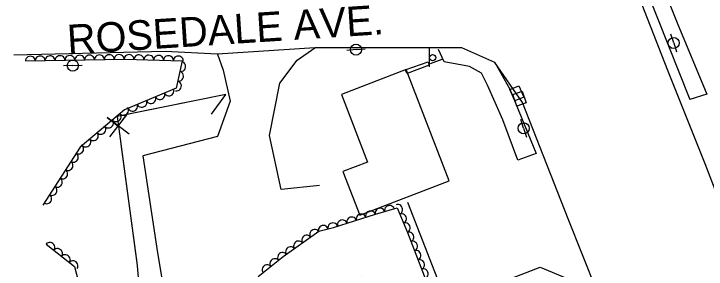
# Model space of a CAD drawing. Extents: x 1722896 to 1754269, y 648279 to 666297.
# Drawn here: x 1746252.6 to 1746533.1, y 652968.6 to 653072 of the extents above; entities that cross this region are included whole.
import ezdxf

# ---------------------------------------------------------------- set-up
doc = ezdxf.new("R2010")
doc.units = 0
for name, color, linetype in [('DESIGN - CENTERLINE - Proposed Text', 7, 'Continuous'), ('DESIGN - PUBLIC HEARING - Shapes', 7, 'Continuous'), ('DESIGN - SHEET - Linework', 7, 'Continuous'), ('SURVEY - CENTERLINE - Preliminary Text', 7, 'Continuous'), ('SURVEY - DRAINAGE - Natural Features', 7, 'Continuous'), ('SURVEY - DTM - Breaklines', 7, 'Continuous'), ('SURVEY - VEGETATION - Features with Text', 7, 'Continuous')]:
    doc.layers.add(name, color=color, linetype=linetype)

msp = doc.modelspace()

# ---------------------------------------------------------------- linework, layer by layer
at = {"layer": 'DESIGN - CENTERLINE - Proposed Text'}
for points in [[(1746412.03, 653047.87), (1746411.23, 653049.32), (1746420.57, 653052.59), (1746420.93, 653051.23), (1746412.03, 653047.87)], [(1746332.77, 653031.37), (1746338.52, 653039.33), (1746294.46, 653030.46), (1746302.6, 652970.07), (1746304.45, 652947.28), (1746348.24, 652952.16)], [(1746332.77, 653031.37), (1746338.52, 653039.33), (1746299.12, 653031.4)], [(1746299.37, 653023.2), (1746290.38, 653029.96), (1746294.88, 653026.53), (1746298.31, 653031.03), (1746291.44, 653022.13)], [(1746295.97, 653019.21), (1746302.18, 652973.23)], [(1746302.18, 652973.23), (1746302.6, 652970.07), (1746304.45, 652947.28), (1746328.25, 652949.93)]]:
    msp.add_lwpolyline(points, dxfattribs=at)
msp.add_lwpolyline([(1746429.01, 653004.39), (1746411.59, 653049.49), (1746385.34, 653039.35), (1746395.92, 653011.97), (1746385.9, 653008.1), (1746392.75, 652990.48)], close=True, dxfattribs=at)
at = {"layer": 'DESIGN - PUBLIC HEARING - Shapes'}
msp.add_line((1746421.11, 653050.49), (1746421.03, 653057.99), dxfattribs=at)
msp.add_circle((1746422.3, 653054.27), 1.25, dxfattribs=at)
at = {"layer": 'SURVEY - CENTERLINE - Preliminary Text'}
for points in [[(1746441.25, 653240.48), (1746455.99, 653203.9), (1746474.63, 653156.75), (1746492.06, 653113.65), (1746504.65, 653082.15), (1746517.5, 653049.21), (1746532.57, 653011.38), (1746549.68, 652967.06), (1746563.77, 652931.36), (1746577.45, 652894.55), (1746592.88, 652852.6), (1746608.03, 652810.72), (1746612.93, 652801.22), (1746619.9, 652794.7), (1746627.05, 652789.81), (1746642.28, 652786.69), (1746650.72, 652786.75), (1746665.87, 652788.66), (1746679.79, 652792.43), (1746712.86, 652804.27), (1746757.81, 652819.09)], [(1746470.31, 653179.09), (1746476.89, 653180.09), (1746484.36, 653161.91), (1746496.95, 653129.45), (1746506.08, 653107.08), (1746508.12, 653101.69), (1746521.44, 653068.38), (1746533.4, 653039.43), (1746526.47, 653037.27)], [(1746470.31, 653179.09), (1746479.55, 653155.82), (1746493.13, 653122.02), (1746504.3, 653093.52), (1746513.44, 653070.29), (1746526.47, 653037.27)], [(1746572.53, 652742.72), (1746557.56, 652781.14), (1746541.27, 652821.96), (1746522.3, 652871.75), (1746511.67, 652900.35), (1746494.65, 652945.16), (1746477.28, 652989.03), (1746458.78, 653036.06), (1746447.51, 653052.24), (1746434.17, 653058.18), (1746413.18, 653058.26), (1746374.62, 653058.21), (1746335.1, 653055.66), (1746313.9, 653056.72), (1746252.63, 653055.22)], [(1746376.41, 653002.52), (1746360.99, 653000.82), (1746356.15, 653022.67), (1746360.4, 653043.93), (1746367.36, 653053.22), (1746374.62, 653058.21)], [(1746335.1, 653055.66), (1746337.49, 653049.24), (1746340.3, 653036.66), (1746335.21, 653022.27), (1746304.93, 653014.49), (1746310.82, 652975.26), (1746314.39, 652954.22), (1746353.85, 652959.18), (1746393.59, 652965.36)], [(1746464.32, 653015.47), (1746456.79, 653012.73), (1746450.8, 653029.1), (1746444.54, 653043.05), (1746442.1, 653047.9), (1746437.2, 653050.72), (1746426.99, 653052.49), (1746424.65, 653057.52)], [(1746426.02, 653053.55), (1746421.26, 653051.7)], [(1746447.51, 653052.24), (1746453.55, 653041.54), (1746464.32, 653015.47)], [(1746412.07, 652995.73), (1746428.01, 652954.78), (1746465.86, 652969.43), (1746476.51, 652965), (1746477.82, 652961.64)]]:
    msp.add_lwpolyline(points, dxfattribs=at)
at = {"layer": 'SURVEY - DRAINAGE - Natural Features'}
for p, q in [((1746456.39, 653039.78), (1746456.39, 653039.78)), ((1746457.51, 653037.58), (1746457.51, 653037.58))]:
    msp.add_line(p, q, dxfattribs=at)
for points in [[(1746453.56, 653041.28), (1746457.23, 653042.88), (1746459.22, 653038.29), (1746455.56, 653036.69), (1746453.56, 653041.28)], [(1746454.78, 653039.26), (1746458.54, 653040.62), (1746460.24, 653035.91), (1746456.48, 653034.55), (1746454.78, 653039.26)]]:
    msp.add_lwpolyline(points, dxfattribs=at)
at = {"layer": 'SURVEY - DTM - Breaklines'}
for p, q in [((1746519.98, 653060.19), (1746518.77, 653063.73)), ((1746519.98, 653060.19), (1746521.19, 653056.64)), ((1746391.29, 653057.48), (1746387.56, 653057.12)), ((1746391.29, 653057.48), (1746395.02, 653057.84)), ((1746276.52, 653051.03), (1746272.77, 653050.87)), ((1746276.52, 653051.03), (1746280.27, 653051.2)), ((1746459.17, 653025.65), (1746458.01, 653029.21)), ((1746459.17, 653025.65), (1746460.32, 653022.08))]:
    msp.add_line(p, q, dxfattribs=at)
for centre in [(1746519.98, 653060.19), (1746391.29, 653057.48), (1746276.52, 653051.03), (1746459.17, 653025.65)]:
    msp.add_circle(centre, 2.25, dxfattribs=at)
at = {"layer": 'SURVEY - VEGETATION - Features with Text'}
for points in [[(1746257.31, 653052.9), (1746297.72, 653053.66), (1746320.87, 653052.97), (1746318.42, 653041.93), (1746297.5, 653033.09), (1746279.53, 653018.05), (1746264.43, 652994.53)], [(1746351.69, 652965.59), (1746361.74, 652973.65), (1746376.15, 652983.93), (1746382.21, 652985.5), (1746399.22, 652990.88), (1746408.01, 652993.4), (1746412.1, 652983.44), (1746423.64, 652953.6)], [(1746265.69, 652978.71), (1746277.19, 652969.61), (1746282.28, 652949.95), (1746284.93, 652936.82), (1746288.18, 652923.86), (1746290.3, 652913.95), (1746289.68, 652905.45), (1746285.65, 652883.55), (1746285.22, 652869.73), (1746286.3, 652845.39), (1746284.36, 652828.86)]]:
    msp.add_lwpolyline(points, dxfattribs=at)
for centre, major_axis in [((1746287.3, 653053.46), (2, 0.04)), ((1746291.3, 653053.54), (2, 0.04)), ((1746295.3, 653053.61), (2, 0.04)), ((1746299.3, 653053.61), (2, -0.06)), ((1746303.3, 653053.49), (2, -0.06)), ((1746259.31, 653052.93), (2, 0.04)), ((1746263.31, 653053.01), (2, 0.04)), ((1746267.31, 653053.09), (2, 0.04)), ((1746271.31, 653053.16), (2, 0.04)), ((1746275.31, 653053.24), (2, 0.04)), ((1746279.31, 653053.31), (2, 0.04)), ((1746283.31, 653053.39), (2, 0.04)), ((1746307.3, 653053.37), (2, -0.06)), ((1746311.3, 653053.25), (2, -0.06)), ((1746315.3, 653053.14), (2, -0.06)), ((1746319.29, 653053.02), (2, -0.06)), ((1746320.34, 653050.6), (-0.43, -1.95)), ((1746319.47, 653046.7), (-0.43, -1.95)), ((1746318.61, 653042.79), (-0.43, -1.95)), ((1746315.55, 653040.71), (-1.84, -0.78)), ((1746311.86, 653039.16), (-1.84, -0.78)), ((1746304.49, 653036.04), (-1.84, -0.78)), ((1746308.18, 653037.6), (-1.84, -0.78)), ((1746297.19, 653032.82), (-1.53, -1.28)), ((1746300.81, 653034.48), (-1.84, -0.78)), ((1746294.12, 653030.26), (-1.53, -1.28)), ((1746291.05, 653027.69), (-1.53, -1.28)), ((1746287.98, 653025.12), (-1.53, -1.28)), ((1746284.92, 653022.56), (-1.53, -1.28)), ((1746279, 653017.23), (-1.08, -1.68)), ((1746281.85, 653019.99), (-1.53, -1.28)), ((1746276.84, 653013.86), (-1.08, -1.68)), ((1746274.68, 653010.5), (-1.08, -1.68)), ((1746272.52, 653007.13), (-1.08, -1.68)), ((1746270.36, 653003.76), (-1.08, -1.68)), ((1746268.2, 653000.4), (-1.08, -1.68)), ((1746266.04, 652997.03), (-1.08, -1.68)), ((1746404.83, 652992.49), (1.92, 0.55)), ((1746408.27, 652992.77), (0.76, -1.85)), ((1746393.34, 652989.02), (1.91, 0.6)), ((1746397.15, 652990.22), (1.91, 0.6)), ((1746400.98, 652991.38), (1.92, 0.55)), ((1746409.79, 652989.07), (0.76, -1.85)), ((1746385.71, 652986.61), (1.91, 0.6)), ((1746389.53, 652987.81), (1.91, 0.6)), ((1746378.02, 652984.41), (1.94, 0.5)), ((1746381.89, 652985.42), (1.94, 0.5)), ((1746411.31, 652985.37), (0.76, -1.85)), ((1746371.21, 652980.4), (1.63, 1.16)), ((1746374.47, 652982.73), (1.63, 1.16)), ((1746412.79, 652981.65), (0.72, -1.87)), ((1746267.25, 652977.47), (1.57, -1.24)), ((1746367.96, 652978.08), (1.63, 1.16)), ((1746414.24, 652977.92), (0.72, -1.87)), ((1746270.39, 652974.99), (1.57, -1.24)), ((1746364.7, 652975.76), (1.63, 1.16)), ((1746273.53, 652972.51), (1.57, -1.24)), ((1746361.46, 652973.42), (1.56, 1.25)), ((1746415.68, 652974.19), (0.72, -1.87)), ((1746276.67, 652970.03), (1.57, -1.24)), ((1746358.34, 652970.91), (1.56, 1.25)), ((1746417.12, 652970.46), (0.72, -1.87)), ((1746355.21, 652968.41), (1.56, 1.25)), ((1746418.56, 652966.73), (0.72, -1.87))]:
    msp.add_ellipse(centre, major_axis=major_axis, ratio=0.940188, start_param=0, end_param=3.141593, dxfattribs=at)

# ---------------------------------------------------------------- texts
at = {"layer": 'DESIGN - SHEET - Linework'}
msp.add_text('ROSEDALE AVE.', height=12, rotation=3.6848, dxfattribs=at).set_placement((1746274.6, 653055.52))

doc.saveas('drawing.dxf')
